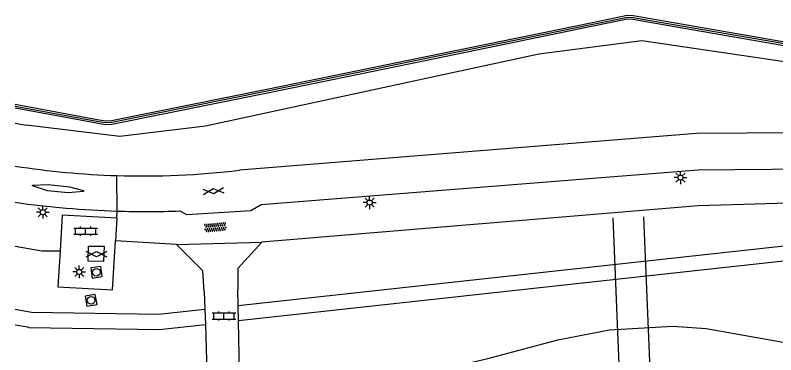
# Model space of a CAD drawing. Extents: x 132999 to 136000, y 398499 to 400501.
# Drawn here: x 133000 to 133074.2, y 398803.9 to 398837 of the extents above; entities that cross this region are included whole.
import ezdxf

# ---------------------------------------------------------------- set-up
doc = ezdxf.new("R2010")
doc.units = 0
for name, color, linetype in [('gg-afsc-muur', 7, 'Continuous'), ('gg-knt-BGT kruinlijn', 7, 'Continuous'), ('gg-knt-onverhard', 7, 'Continuous'), ('gg-knt-plantopografie kant verharding', 7, 'Continuous'), ('gg-knt-verharding', 7, 'Continuous'), ('gg-knt-verharding nz', 7, 'Continuous'), ('gt-grn-groengrens', 7, 'Continuous'), ('gt-grn-weggrens', 7, 'Continuous'), ('gt-symb-gesloten verharding', 7, 'Continuous'), ('gt-symb-klinker verharding', 7, 'Continuous'), ('gt-symb-lichtmast', 7, 'Continuous'), ('gt-symb-overige verharding', 7, 'Continuous'), ('gt-symb-rioolschacht', 7, 'Continuous'), ('gx-grn-maaiveld', 7, 'Continuous')]:
    doc.layers.add(name, color=color, linetype=linetype)

# ---------------------------------------------------------------- blocks, each defined once
blk = doc.blocks.new('gt0-LMAST')
at = {"layer": 'gt-symb-lichtmast'}
for p, q in [((-0.182, 0.173), (-0.447, 0.438)), ((-0.005, 0.246), (-0.005, 0.621)), ((0.172, 0.173), (0.437, 0.438)), ((-0.255, -0.004), (-0.63, -0.004)), ((-0.182, -0.181), (-0.447, -0.446)), ((-0.005, -0.254), (-0.005, -0.629)), ((0.437, -0.446), (0.172, -0.181)), ((0.245, -0.004), (0.62, -0.004))]:
    blk.add_line(p, q, dxfattribs=at)
blk.add_circle((-0.005, -0.004), 0.25, dxfattribs=at)
blk = doc.blocks.new('gt0-KL1')
at = {"layer": 'gt-symb-klinker verharding'}
for p, q in [((-1.15, 0.3), (1.15, 0.3)), ((-1, -0.3), (-1, 0.3)), ((-0.5, 0.3), (-0.5, 0.45)), ((0, -0.3), (0, 0.3)), ((0.5, 0.3), (0.5, 0.45)), ((1, -0.3), (1, 0.3)), ((-1.15, -0.3), (1.15, -0.3)), ((-0.5, -0.45), (-0.5, -0.3)), ((0.5, -0.45), (0.5, -0.3))]:
    blk.add_line(p, q, dxfattribs=at)
blk = doc.blocks.new('gt0-RS')
at = {"layer": 'gt-symb-rioolschacht'}
blk.add_lwpolyline([(-0.5, -0.5), (0.5, -0.5), (0.5, 0.5), (-0.5, 0.5)], close=True, dxfattribs=at)
blk.add_circle((0, 0), 0.375, dxfattribs=at)
blk = doc.blocks.new('gt0-GESVH1')
at = {"layer": 'gt-symb-gesloten verharding'}
for p, q in [((-0.992, -0.261), (0.008, 0.239)), ((0.008, -0.261), (-0.992, 0.239)), ((0.008, 0.239), (1.008, -0.261)), ((1.008, 0.239), (0.008, -0.261))]:
    blk.add_line(p, q, dxfattribs=at)
blk = doc.blocks.new('gt0-OVH')
at = {"layer": 'gt-symb-overige verharding'}
for points in [[(-0.972, 0.298), (-0.967, 0.308), (-0.965, 0.319), (-0.966, 0.33), (-0.971, 0.34), (-0.978, 0.348), (-0.988, 0.353), (-0.999, 0.355), (-1.01, 0.354), (-1.02, 0.349), (-1.028, 0.342), (-1.033, 0.332), (-1.035, 0.321), (-1.034, 0.31), (-1.029, 0.3), (-1.022, 0.292), (-1.012, 0.287), (-1.001, 0.285), (-0.99, 0.286), (-0.98, 0.291)], [(-0.872, 0.106), (-0.867, 0.116), (-0.865, 0.126), (-0.866, 0.137), (-0.871, 0.147), (-0.878, 0.156), (-0.888, 0.161), (-0.899, 0.163), (-0.91, 0.162), (-0.92, 0.157), (-0.928, 0.15), (-0.933, 0.14), (-0.935, 0.129), (-0.934, 0.118), (-0.929, 0.108), (-0.922, 0.1), (-0.912, 0.095), (-0.901, 0.092), (-0.89, 0.094), (-0.88, 0.098)], [(-0.772, 0.298), (-0.767, 0.308), (-0.765, 0.319), (-0.766, 0.33), (-0.771, 0.34), (-0.778, 0.348), (-0.788, 0.353), (-0.799, 0.355), (-0.81, 0.354), (-0.82, 0.349), (-0.828, 0.342), (-0.833, 0.332), (-0.835, 0.321), (-0.834, 0.31), (-0.829, 0.3), (-0.822, 0.292), (-0.812, 0.287), (-0.801, 0.285), (-0.79, 0.286), (-0.78, 0.291)], [(-0.672, 0.106), (-0.667, 0.116), (-0.665, 0.126), (-0.666, 0.137), (-0.671, 0.147), (-0.678, 0.156), (-0.688, 0.161), (-0.699, 0.163), (-0.71, 0.162), (-0.72, 0.157), (-0.728, 0.15), (-0.733, 0.14), (-0.735, 0.129), (-0.734, 0.118), (-0.729, 0.108), (-0.722, 0.1), (-0.712, 0.095), (-0.701, 0.092), (-0.69, 0.094), (-0.68, 0.098)], [(-0.572, 0.298), (-0.567, 0.308), (-0.565, 0.319), (-0.566, 0.33), (-0.571, 0.34), (-0.578, 0.348), (-0.588, 0.353), (-0.599, 0.355), (-0.61, 0.354), (-0.62, 0.349), (-0.628, 0.342), (-0.633, 0.332), (-0.635, 0.321), (-0.634, 0.31), (-0.629, 0.3), (-0.622, 0.292), (-0.612, 0.287), (-0.601, 0.285), (-0.59, 0.286), (-0.58, 0.291)], [(-0.472, 0.106), (-0.467, 0.116), (-0.465, 0.126), (-0.466, 0.137), (-0.471, 0.147), (-0.478, 0.156), (-0.488, 0.161), (-0.499, 0.163), (-0.51, 0.162), (-0.52, 0.157), (-0.528, 0.15), (-0.533, 0.14), (-0.535, 0.129), (-0.534, 0.118), (-0.529, 0.108), (-0.522, 0.1), (-0.512, 0.095), (-0.501, 0.092), (-0.49, 0.094), (-0.48, 0.098)], [(-0.372, 0.298), (-0.367, 0.308), (-0.365, 0.319), (-0.366, 0.33), (-0.371, 0.34), (-0.378, 0.348), (-0.388, 0.353), (-0.399, 0.355), (-0.41, 0.354), (-0.42, 0.349), (-0.428, 0.342), (-0.433, 0.332), (-0.435, 0.321), (-0.434, 0.31), (-0.429, 0.3), (-0.422, 0.292), (-0.412, 0.287), (-0.401, 0.285), (-0.39, 0.286), (-0.38, 0.291)], [(-0.272, 0.106), (-0.267, 0.116), (-0.265, 0.126), (-0.266, 0.137), (-0.271, 0.147), (-0.278, 0.156), (-0.288, 0.161), (-0.299, 0.163), (-0.31, 0.162), (-0.32, 0.157), (-0.328, 0.15), (-0.333, 0.14), (-0.335, 0.129), (-0.334, 0.118), (-0.329, 0.108), (-0.322, 0.1), (-0.312, 0.095), (-0.301, 0.092), (-0.29, 0.094), (-0.28, 0.098)], [(-0.172, 0.298), (-0.167, 0.308), (-0.165, 0.319), (-0.166, 0.33), (-0.171, 0.34), (-0.178, 0.348), (-0.188, 0.353), (-0.199, 0.355), (-0.21, 0.354), (-0.22, 0.349), (-0.228, 0.342), (-0.233, 0.332), (-0.235, 0.321), (-0.234, 0.31), (-0.229, 0.3), (-0.222, 0.292), (-0.212, 0.287), (-0.201, 0.285), (-0.19, 0.286), (-0.18, 0.291)], [(-0.072, 0.106), (-0.067, 0.116), (-0.065, 0.126), (-0.066, 0.137), (-0.071, 0.147), (-0.078, 0.156), (-0.088, 0.161), (-0.099, 0.163), (-0.11, 0.162), (-0.12, 0.157), (-0.128, 0.15), (-0.133, 0.14), (-0.135, 0.129), (-0.134, 0.118), (-0.129, 0.108), (-0.122, 0.1), (-0.112, 0.095), (-0.101, 0.092), (-0.09, 0.094), (-0.08, 0.098)], [(0.028, 0.298), (0.033, 0.308), (0.035, 0.319), (0.034, 0.33), (0.029, 0.34), (0.022, 0.348), (0.012, 0.353), (0.001, 0.355), (-0.01, 0.354), (-0.02, 0.349), (-0.028, 0.342), (-0.033, 0.332), (-0.035, 0.321), (-0.034, 0.31), (-0.029, 0.3), (-0.022, 0.292), (-0.012, 0.287), (-0.001, 0.285), (0.01, 0.286), (0.02, 0.291)], [(0.128, 0.106), (0.133, 0.116), (0.135, 0.126), (0.134, 0.137), (0.129, 0.147), (0.122, 0.156), (0.112, 0.161), (0.101, 0.163), (0.09, 0.162), (0.08, 0.157), (0.072, 0.15), (0.067, 0.14), (0.065, 0.129), (0.066, 0.118), (0.071, 0.108), (0.078, 0.1), (0.088, 0.095), (0.099, 0.092), (0.11, 0.094), (0.12, 0.098)], [(0.228, 0.298), (0.233, 0.308), (0.235, 0.319), (0.234, 0.33), (0.229, 0.34), (0.222, 0.348), (0.212, 0.353), (0.201, 0.355), (0.19, 0.354), (0.18, 0.349), (0.172, 0.342), (0.167, 0.332), (0.165, 0.321), (0.166, 0.31), (0.171, 0.3), (0.178, 0.292), (0.188, 0.287), (0.199, 0.285), (0.21, 0.286), (0.22, 0.291)], [(0.328, 0.106), (0.333, 0.116), (0.335, 0.126), (0.334, 0.137), (0.329, 0.147), (0.322, 0.156), (0.312, 0.161), (0.301, 0.163), (0.29, 0.162), (0.28, 0.157), (0.272, 0.15), (0.267, 0.14), (0.265, 0.129), (0.266, 0.118), (0.271, 0.108), (0.278, 0.1), (0.288, 0.095), (0.299, 0.092), (0.31, 0.094), (0.32, 0.098)], [(0.428, 0.298), (0.433, 0.308), (0.435, 0.319), (0.434, 0.33), (0.429, 0.34), (0.422, 0.348), (0.412, 0.353), (0.401, 0.355), (0.39, 0.354), (0.38, 0.349), (0.372, 0.342), (0.367, 0.332), (0.365, 0.321), (0.366, 0.31), (0.371, 0.3), (0.378, 0.292), (0.388, 0.287), (0.399, 0.285), (0.41, 0.286), (0.42, 0.291)], [(0.528, 0.106), (0.533, 0.116), (0.535, 0.126), (0.534, 0.137), (0.529, 0.147), (0.522, 0.156), (0.512, 0.161), (0.501, 0.163), (0.49, 0.162), (0.48, 0.157), (0.472, 0.15), (0.467, 0.14), (0.465, 0.129), (0.466, 0.118), (0.471, 0.108), (0.478, 0.1), (0.488, 0.095), (0.499, 0.092), (0.51, 0.094), (0.52, 0.098)], [(0.628, 0.298), (0.633, 0.308), (0.635, 0.319), (0.634, 0.33), (0.629, 0.34), (0.622, 0.348), (0.612, 0.353), (0.601, 0.355), (0.59, 0.354), (0.58, 0.349), (0.572, 0.342), (0.567, 0.332), (0.565, 0.321), (0.566, 0.31), (0.571, 0.3), (0.578, 0.292), (0.588, 0.287), (0.599, 0.285), (0.61, 0.286), (0.62, 0.291)], [(0.728, 0.106), (0.733, 0.116), (0.735, 0.126), (0.734, 0.137), (0.729, 0.147), (0.722, 0.156), (0.712, 0.161), (0.701, 0.163), (0.69, 0.162), (0.68, 0.157), (0.672, 0.15), (0.667, 0.14), (0.665, 0.129), (0.666, 0.118), (0.671, 0.108), (0.678, 0.1), (0.688, 0.095), (0.699, 0.092), (0.71, 0.094), (0.72, 0.098)], [(0.828, 0.298), (0.833, 0.308), (0.835, 0.319), (0.834, 0.33), (0.829, 0.34), (0.822, 0.348), (0.812, 0.353), (0.801, 0.355), (0.79, 0.354), (0.78, 0.349), (0.772, 0.342), (0.767, 0.332), (0.765, 0.321), (0.766, 0.31), (0.771, 0.3), (0.778, 0.292), (0.788, 0.287), (0.799, 0.285), (0.81, 0.286), (0.82, 0.291)], [(0.928, 0.106), (0.933, 0.116), (0.935, 0.126), (0.934, 0.137), (0.929, 0.147), (0.922, 0.156), (0.912, 0.161), (0.901, 0.163), (0.89, 0.162), (0.88, 0.157), (0.872, 0.15), (0.867, 0.14), (0.865, 0.129), (0.866, 0.118), (0.871, 0.108), (0.878, 0.1), (0.888, 0.095), (0.899, 0.092), (0.91, 0.094), (0.92, 0.098)], [(1.028, 0.298), (1.033, 0.308), (1.035, 0.319), (1.034, 0.33), (1.029, 0.34), (1.022, 0.348), (1.012, 0.353), (1.001, 0.355), (0.99, 0.354), (0.98, 0.349), (0.972, 0.342), (0.967, 0.332), (0.965, 0.321), (0.966, 0.31), (0.971, 0.3), (0.978, 0.292), (0.988, 0.287), (0.999, 0.285), (1.01, 0.286), (1.02, 0.291)], [(-0.972, -0.142), (-0.967, -0.132), (-0.965, -0.121), (-0.966, -0.11), (-0.971, -0.1), (-0.978, -0.092), (-0.988, -0.087), (-0.999, -0.085), (-1.01, -0.086), (-1.02, -0.091), (-1.028, -0.098), (-1.033, -0.108), (-1.035, -0.119), (-1.034, -0.13), (-1.029, -0.14), (-1.022, -0.148), (-1.012, -0.153), (-1.001, -0.155), (-0.99, -0.154), (-0.98, -0.149)], [(-0.872, -0.334), (-0.867, -0.324), (-0.865, -0.314), (-0.866, -0.303), (-0.871, -0.293), (-0.878, -0.284), (-0.888, -0.279), (-0.899, -0.277), (-0.91, -0.278), (-0.92, -0.283), (-0.928, -0.29), (-0.933, -0.3), (-0.935, -0.311), (-0.934, -0.322), (-0.929, -0.332), (-0.922, -0.34), (-0.912, -0.345), (-0.901, -0.348), (-0.89, -0.346), (-0.88, -0.342)], [(-0.772, -0.142), (-0.767, -0.132), (-0.765, -0.121), (-0.766, -0.11), (-0.771, -0.1), (-0.778, -0.092), (-0.788, -0.087), (-0.799, -0.085), (-0.81, -0.086), (-0.82, -0.091), (-0.828, -0.098), (-0.833, -0.108), (-0.835, -0.119), (-0.834, -0.13), (-0.829, -0.14), (-0.822, -0.148), (-0.812, -0.153), (-0.801, -0.155), (-0.79, -0.154), (-0.78, -0.149)], [(-0.672, -0.334), (-0.667, -0.324), (-0.665, -0.314), (-0.666, -0.303), (-0.671, -0.293), (-0.678, -0.284), (-0.688, -0.279), (-0.699, -0.277), (-0.71, -0.278), (-0.72, -0.283), (-0.728, -0.29), (-0.733, -0.3), (-0.735, -0.311), (-0.734, -0.322), (-0.729, -0.332), (-0.722, -0.34), (-0.712, -0.345), (-0.701, -0.348), (-0.69, -0.346), (-0.68, -0.342)], [(-0.572, -0.142), (-0.567, -0.132), (-0.565, -0.121), (-0.566, -0.11), (-0.571, -0.1), (-0.578, -0.092), (-0.588, -0.087), (-0.599, -0.085), (-0.61, -0.086), (-0.62, -0.091), (-0.628, -0.098), (-0.633, -0.108), (-0.635, -0.119), (-0.634, -0.13), (-0.629, -0.14), (-0.622, -0.148), (-0.612, -0.153), (-0.601, -0.155), (-0.59, -0.154), (-0.58, -0.149)], [(-0.472, -0.334), (-0.467, -0.324), (-0.465, -0.314), (-0.466, -0.303), (-0.471, -0.293), (-0.478, -0.284), (-0.488, -0.279), (-0.499, -0.277), (-0.51, -0.278), (-0.52, -0.283), (-0.528, -0.29), (-0.533, -0.3), (-0.535, -0.311), (-0.534, -0.322), (-0.529, -0.332), (-0.522, -0.34), (-0.512, -0.345), (-0.501, -0.348), (-0.49, -0.346), (-0.48, -0.342)], [(-0.372, -0.142), (-0.367, -0.132), (-0.365, -0.121), (-0.366, -0.11), (-0.371, -0.1), (-0.378, -0.092), (-0.388, -0.087), (-0.399, -0.085), (-0.41, -0.086), (-0.42, -0.091), (-0.428, -0.098), (-0.433, -0.108), (-0.435, -0.119), (-0.434, -0.13), (-0.429, -0.14), (-0.422, -0.148), (-0.412, -0.153), (-0.401, -0.155), (-0.39, -0.154), (-0.38, -0.149)], [(-0.272, -0.334), (-0.267, -0.324), (-0.265, -0.314), (-0.266, -0.303), (-0.271, -0.293), (-0.278, -0.284), (-0.288, -0.279), (-0.299, -0.277), (-0.31, -0.278), (-0.32, -0.283), (-0.328, -0.29), (-0.333, -0.3), (-0.335, -0.311), (-0.334, -0.322), (-0.329, -0.332), (-0.322, -0.34), (-0.312, -0.345), (-0.301, -0.348), (-0.29, -0.346), (-0.28, -0.342)], [(-0.172, -0.142), (-0.167, -0.132), (-0.165, -0.121), (-0.166, -0.11), (-0.171, -0.1), (-0.178, -0.092), (-0.188, -0.087), (-0.199, -0.085), (-0.21, -0.086), (-0.22, -0.091), (-0.228, -0.098), (-0.233, -0.108), (-0.235, -0.119), (-0.234, -0.13), (-0.229, -0.14), (-0.222, -0.148), (-0.212, -0.153), (-0.201, -0.155), (-0.19, -0.154), (-0.18, -0.149)], [(-0.072, -0.334), (-0.067, -0.324), (-0.065, -0.314), (-0.066, -0.303), (-0.071, -0.293), (-0.078, -0.284), (-0.088, -0.279), (-0.099, -0.277), (-0.11, -0.278), (-0.12, -0.283), (-0.128, -0.29), (-0.133, -0.3), (-0.135, -0.311), (-0.134, -0.322), (-0.129, -0.332), (-0.122, -0.34), (-0.112, -0.345), (-0.101, -0.348), (-0.09, -0.346), (-0.08, -0.342)], [(0.028, -0.142), (0.033, -0.132), (0.035, -0.121), (0.034, -0.11), (0.029, -0.1), (0.022, -0.092), (0.012, -0.087), (0.001, -0.085), (-0.01, -0.086), (-0.02, -0.091), (-0.028, -0.098), (-0.033, -0.108), (-0.035, -0.119), (-0.034, -0.13), (-0.029, -0.14), (-0.022, -0.148), (-0.012, -0.153), (-0.001, -0.155), (0.01, -0.154), (0.02, -0.149)], [(0.128, -0.334), (0.133, -0.324), (0.135, -0.314), (0.134, -0.303), (0.129, -0.293), (0.122, -0.284), (0.112, -0.279), (0.101, -0.277), (0.09, -0.278), (0.08, -0.283), (0.072, -0.29), (0.067, -0.3), (0.065, -0.311), (0.066, -0.322), (0.071, -0.332), (0.078, -0.34), (0.088, -0.345), (0.099, -0.348), (0.11, -0.346), (0.12, -0.342)], [(0.228, -0.142), (0.233, -0.132), (0.235, -0.121), (0.234, -0.11), (0.229, -0.1), (0.222, -0.092), (0.212, -0.087), (0.201, -0.085), (0.19, -0.086), (0.18, -0.091), (0.172, -0.098), (0.167, -0.108), (0.165, -0.119), (0.166, -0.13), (0.171, -0.14), (0.178, -0.148), (0.188, -0.153), (0.199, -0.155), (0.21, -0.154), (0.22, -0.149)], [(0.328, -0.334), (0.333, -0.324), (0.335, -0.314), (0.334, -0.303), (0.329, -0.293), (0.322, -0.284), (0.312, -0.279), (0.301, -0.277), (0.29, -0.278), (0.28, -0.283), (0.272, -0.29), (0.267, -0.3), (0.265, -0.311), (0.266, -0.322), (0.271, -0.332), (0.278, -0.34), (0.288, -0.345), (0.299, -0.348), (0.31, -0.346), (0.32, -0.342)], [(0.428, -0.142), (0.433, -0.132), (0.435, -0.121), (0.434, -0.11), (0.429, -0.1), (0.422, -0.092), (0.412, -0.087), (0.401, -0.085), (0.39, -0.086), (0.38, -0.091), (0.372, -0.098), (0.367, -0.108), (0.365, -0.119), (0.366, -0.13), (0.371, -0.14), (0.378, -0.148), (0.388, -0.153), (0.399, -0.155), (0.41, -0.154), (0.42, -0.149)], [(0.528, -0.334), (0.533, -0.324), (0.535, -0.314), (0.534, -0.303), (0.529, -0.293), (0.522, -0.284), (0.512, -0.279), (0.501, -0.277), (0.49, -0.278), (0.48, -0.283), (0.472, -0.29), (0.467, -0.3), (0.465, -0.311), (0.466, -0.322), (0.471, -0.332), (0.478, -0.34), (0.488, -0.345), (0.499, -0.348), (0.51, -0.346), (0.52, -0.342)], [(0.628, -0.142), (0.633, -0.132), (0.635, -0.121), (0.634, -0.11), (0.629, -0.1), (0.622, -0.092), (0.612, -0.087), (0.601, -0.085), (0.59, -0.086), (0.58, -0.091), (0.572, -0.098), (0.567, -0.108), (0.565, -0.119), (0.566, -0.13), (0.571, -0.14), (0.578, -0.148), (0.588, -0.153), (0.599, -0.155), (0.61, -0.154), (0.62, -0.149)], [(0.728, -0.334), (0.733, -0.324), (0.735, -0.314), (0.734, -0.303), (0.729, -0.293), (0.722, -0.284), (0.712, -0.279), (0.701, -0.277), (0.69, -0.278), (0.68, -0.283), (0.672, -0.29), (0.667, -0.3), (0.665, -0.311), (0.666, -0.322), (0.671, -0.332), (0.678, -0.34), (0.688, -0.345), (0.699, -0.348), (0.71, -0.346), (0.72, -0.342)], [(0.828, -0.142), (0.833, -0.132), (0.835, -0.121), (0.834, -0.11), (0.829, -0.1), (0.822, -0.092), (0.812, -0.087), (0.801, -0.085), (0.79, -0.086), (0.78, -0.091), (0.772, -0.098), (0.767, -0.108), (0.765, -0.119), (0.766, -0.13), (0.771, -0.14), (0.778, -0.148), (0.788, -0.153), (0.799, -0.155), (0.81, -0.154), (0.82, -0.149)], [(0.928, -0.334), (0.933, -0.324), (0.935, -0.314), (0.934, -0.303), (0.929, -0.293), (0.922, -0.284), (0.912, -0.279), (0.901, -0.277), (0.89, -0.278), (0.88, -0.283), (0.872, -0.29), (0.867, -0.3), (0.865, -0.311), (0.866, -0.322), (0.871, -0.332), (0.878, -0.34), (0.888, -0.345), (0.899, -0.348), (0.91, -0.346), (0.92, -0.342)], [(1.028, -0.142), (1.033, -0.132), (1.035, -0.121), (1.034, -0.11), (1.029, -0.1), (1.022, -0.092), (1.012, -0.087), (1.001, -0.085), (0.99, -0.086), (0.98, -0.091), (0.972, -0.098), (0.967, -0.108), (0.965, -0.119), (0.966, -0.13), (0.971, -0.14), (0.978, -0.148), (0.988, -0.153), (0.999, -0.155), (1.01, -0.154), (1.02, -0.149)]]:
    blk.add_lwpolyline(points, close=True, dxfattribs=at)

msp = doc.modelspace()

# ---------------------------------------------------------------- linework, layer by layer
at = {"layer": 'gg-afsc-muur'}
msp.add_lwpolyline([(133000, 398828.164), (133007.973, 398826.691), (133008.814, 398826.548), (133009.409, 398826.581), (133024.562, 398829.64), (133039.776, 398832.767), (133056.166, 398836.128), (133059.71, 398836.862), (133060.238, 398836.825), (133074.096, 398834.423), (133085.253, 398832.449), (133086.08, 398832.29), (133098.811, 398829.945), (133115.42, 398826.979), (133140.245, 398822.528), (133162.352, 398818.628), (133169.174, 398817.631), (133176.188, 398816.708), (133183.388, 398815.745), (133184.17, 398815.65), (133189.72, 398814.874), (133190.2, 398814.807)], dxfattribs=at)
at = {"layer": 'gg-knt-BGT kruinlijn'}
msp.add_line((133000, 398826.491), (133001.1, 398826.29), dxfattribs=at)
msp.add_lwpolyline([(133196.169, 398812.448), (133152.06, 398818.4), (133076.13, 398832.32), (133061.11, 398834.52), (133051.07, 398833.231), (133018.55, 398826.221), (133010.22, 398825.21), (133001.1, 398826.29)], dxfattribs=at)
at = {"layer": 'gg-knt-onverhard'}
for p, q in [((133009.896, 398817.218), (133009.937, 398817.915)), ((133015.738, 398814.659), (133009.767, 398815.006))]:
    msp.add_line(p, q, dxfattribs=at)
msp.add_lwpolyline([(133080.954, 398818.849), (133066.623, 398818.429), (133024.052, 398814.879)], dxfattribs=at)
at = {"layer": 'gg-knt-plantopografie kant verharding'}
for points in [[(133058.276, 398817.249), (133061.029, 398750.411), (133045.221, 398747.914), (133007.056, 398741.883), (133004.271, 398741.443), (133003.327, 398741.294), (133002.347, 398741.249), (133001.501, 398741.317), (133000.803, 398741.448), (133000, 398741.69)], [(133061.275, 398817.338), (133064.028, 398750.672), (133097.16, 398755.693), (133096.676, 398758.89), (133117.509, 398762.041)]]:
    msp.add_lwpolyline(points, dxfattribs=at)
at = {"layer": 'gg-knt-verharding'}
for p, q in [((133009.896, 398817.218), (133009.767, 398815.006)), ((133015.738, 398814.659), (133024.052, 398814.879)), ((133021.751, 398808.699), (133021.723, 398810.28)), ((133018.438, 398810.049), (133018.496, 398808.337)), ((133021.777, 398807.197), (133021.751, 398808.699)), ((133018.496, 398808.337), (133018.546, 398806.844)), ((133021.939, 398798.023), (133021.777, 398807.197)), ((133018.546, 398806.844), (133018.864, 398797.397))]:
    msp.add_line(p, q, dxfattribs=at)
for points in [[(133081.094, 398825.586), (133066.44, 398825.473), (133021.889, 398821.902)], [(133178.432, 398806.348), (133108.7, 398819.174), (133094.441, 398821.156), (133080.993, 398822.054), (133066.616, 398821.91), (133023.996, 398818.521), (133022.966, 398817.952), (133016.727, 398817.537), (133016.064, 398817.924)], [(133009.896, 398817.218), (133004.574, 398817.517), (133004.371, 398814.042)], [(133004.371, 398814.042), (133004.166, 398810.521), (133009.489, 398810.241), (133009.767, 398815.006)], [(133018.438, 398810.049), (133018.308, 398812.066), (133015.738, 398814.659)], [(133024.052, 398814.879), (133021.725, 398812.326), (133021.723, 398810.28)], [(133008.61, 398812.985), (133007.1, 398813.034), (133007.156, 398814.503), (133008.679, 398814.504), (133008.61, 398812.985)]]:
    msp.add_lwpolyline(points, dxfattribs=at)
for centre, radius, start, end in [((133012.384, 398901.588), 80.243, 261.12171, 268.22652), ((133012.42, 398902.066), 80.722, 268.2118, 276.73661), ((133012.859, 398910.049), 92.18, 261.98111, 268.18342), ((133012.864, 398910.814), 92.945, 268.19534, 271.97299)]:
    msp.add_arc(centre, radius, start, end, dxfattribs=at)
at = {"layer": 'gg-knt-verharding nz'}
msp.add_lwpolyline([(133001.68, 398820.364), (133001.696, 398820.461), (133003.21, 398820.525), (133005.298, 398820.277), (133006.661, 398819.919), (133006.649, 398819.823), (133005.158, 398819.698), (133003.155, 398819.906), (133001.68, 398820.364)], dxfattribs=at)
at = {"layer": 'gt-grn-groengrens'}
for points in [[(133021.751, 398808.699), (133083.037, 398815.411), (133135.703, 398803.962)], [(133000, 398814.506), (133002.612, 398814.042), (133004.371, 398814.042)], [(133021.939, 398798.023), (133039.554, 398801.993), (133046.107, 398803.531), (133052.92, 398805.352), (133057.973, 398806.322), (133064.141, 398806.669), (133067.405, 398806.455), (133087.168, 398802.945), (133133.962, 398790.743), (133134.378, 398794.63), (133134.232, 398802.747), (133082.957, 398813.893), (133021.777, 398807.197)], [(133000, 398808.349), (133001.584, 398808.063), (133013.972, 398807.852), (133018.496, 398808.337)], [(133000, 398806.825), (133001.212, 398806.606), (133001.331, 398806.566), (133014.041, 398806.351), (133018.546, 398806.844)]]:
    msp.add_lwpolyline(points, dxfattribs=at)
at = {"layer": 'gt-grn-weggrens'}
msp.add_line((133009.937, 398817.915), (133009.901, 398821.384), dxfattribs=at)
at = {"layer": 'gx-grn-maaiveld'}
for points in [[(133000, 398828.342), (133008.003, 398826.863), (133008.824, 398826.724), (133009.387, 398826.755), (133024.527, 398829.811), (133039.741, 398832.938), (133056.131, 398836.3), (133059.698, 398837.038), (133060.259, 398836.998), (133074.126, 398834.596), (133085.283, 398832.621), (133086.112, 398832.462), (133098.842, 398830.117), (133115.451, 398827.151), (133140.276, 398822.7), (133162.38, 398818.801), (133169.198, 398817.804), (133176.211, 398816.881), (133183.41, 398815.919), (133184.193, 398815.823), (133189.754, 398815.051), (133190.224, 398814.995)], [(133000, 398827.986), (133007.942, 398826.519), (133008.804, 398826.372), (133009.431, 398826.407), (133024.597, 398829.468), (133039.811, 398832.595), (133056.201, 398835.957), (133059.722, 398836.685), (133060.217, 398836.651), (133074.066, 398834.251), (133085.223, 398832.277), (133086.049, 398832.118), (133098.78, 398829.773), (133115.389, 398826.807), (133140.215, 398822.355), (133162.324, 398818.455), (133169.15, 398817.457), (133176.165, 398816.534), (133183.366, 398815.572), (133184.147, 398815.476), (133189.695, 398814.7), (133190.223, 398814.633), (133190.279, 398814.988)]]:
    msp.add_lwpolyline(points, dxfattribs=at)

# ---------------------------------------------------------------- block references
at = {"layer": 'gt-symb-gesloten verharding', "rotation": 5.049166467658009}
msp.add_blockref('gt0-GESVH1', (133019.333, 398819.87), dxfattribs=at)
at = {"layer": 'gt-symb-gesloten verharding'}
msp.add_blockref('gt0-GESVH1', (133007.912, 398813.719), dxfattribs=at)
at = {"layer": 'gt-symb-klinker verharding'}
for p in [(133006.869, 398815.959), (133020.357, 398807.673)]:
    msp.add_blockref('gt0-KL1', p, dxfattribs=at)
at = {"layer": 'gt-symb-lichtmast'}
for p in [(133064.89, 398821.185), (133034.573, 398818.744), (133002.695, 398817.809), (133006.249, 398811.98)]:
    msp.add_blockref('gt0-LMAST', p, dxfattribs=at)
at = {"layer": 'gt-symb-overige verharding', "rotation": 5.049166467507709}
msp.add_blockref('gt0-OVH', (133019.522, 398816.332), dxfattribs=at)
at = {"layer": 'gt-symb-rioolschacht'}
for p, rotation in [((133007.926, 398811.947), 8.049061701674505), ((133007.401, 398809.199), -80.03222185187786)]:
    msp.add_blockref('gt0-RS', p, dxfattribs=dict(at, rotation=rotation))

doc.saveas('drawing.dxf')
